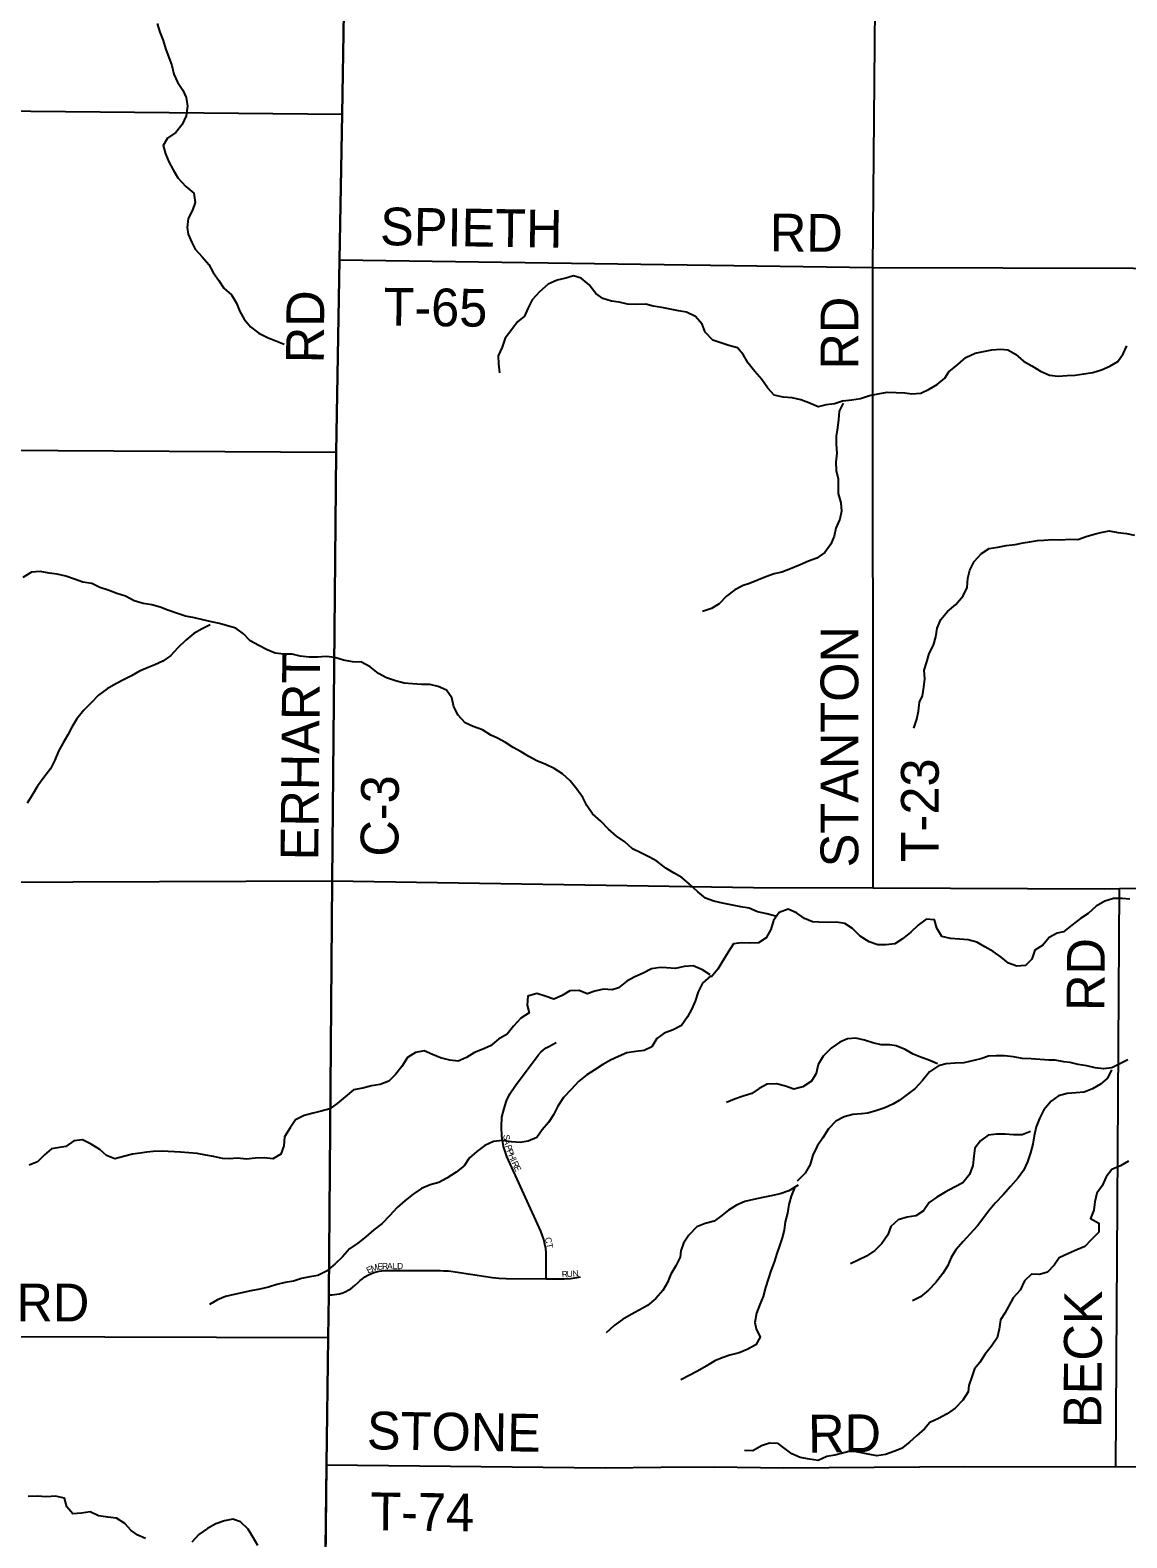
# Model space of a CAD drawing. Extents: x 1985906 to 2277390, y 930619 to 1324581.
# Drawn here: x 2110785 to 2119498, y 1149109 to 1161092 of the extents above; entities that cross this region are included whole.
import ezdxf

# ---------------------------------------------------------------- set-up
doc = ezdxf.new("R2010")
doc.units = 0
for name, color, linetype in [('GM_X_County_Road', 7, 'Continuous'), ('GM_X_County_Road_Text', 7, 'Continuous'), ('GM_X_Minor_River', 7, 'Continuous'), ('GM_X_State_Route', 7, 'Continuous'), ('GM_X_Township', 7, 'Continuous'), ('GM_X_Township_Road', 7, 'Continuous'), ('GM_X_Township_Road_Text', 7, 'Continuous'), ('GM_X_Township_Subdivision', 7, 'Continuous'), ('GM_X_Township_Subdivision_Text', 7, 'Continuous')]:
    doc.layers.add(name, color=color, linetype=linetype)

msp = doc.modelspace()

# ---------------------------------------------------------------- linework, layer by layer
at = {"layer": 'GM_X_County_Road'}
for points in [[(2113263, 1160423), (2113291, 1162037), (2113339, 1164894), (2113356, 1165889), (2113358, 1166008)], [(2099958, 1160542), (2105292, 1160501), (2113263, 1160423)], [(2113184, 1154330), (2113217, 1157738), (2113243, 1159267), (2113263, 1160423)], [(2105222, 1157827), (2107913, 1157769), (2113217, 1157738)]]:
    msp.add_lwpolyline(points, dxfattribs=at)
at = {"layer": 'GM_X_Minor_River'}
for points in [[(2111794, 1161145), (2111816, 1161077), (2111841, 1161009), (2111861, 1160947), (2111910, 1160810), (2111928, 1160742), (2111956, 1160678), (2111999, 1160616), (2112025, 1160556), (2112036, 1160487), (2112024, 1160411), (2111994, 1160341), (2111942, 1160278), (2111876, 1160234), (2111842, 1160176), (2111861, 1160109), (2111887, 1160045), (2111921, 1159981), (2111958, 1159917), (2112022, 1159849), (2112085, 1159795), (2112095, 1159723), (2112075, 1159660), (2112040, 1159594), (2112032, 1159524), (2112040, 1159470), (2112069, 1159403), (2112097, 1159351), (2112151, 1159289), (2112204, 1159229), (2112240, 1159165), (2112285, 1159103), (2112323, 1159041), (2112386, 1158989), (2112424, 1158923), (2112450, 1158856), (2112485, 1158794), (2112537, 1158734), (2112602, 1158684), (2112670, 1158650), (2112803, 1158595)], [(2117247, 1158146), (2117175, 1158121), (2117109, 1158113), (2117045, 1158097), (2116972, 1158129), (2116908, 1158154), (2116840, 1158170), (2116768, 1158174), (2116697, 1158190), (2116647, 1158246), (2116598, 1158314), (2116542, 1158380), (2116491, 1158446), (2116449, 1158514), (2116405, 1158568), (2116336, 1158586), (2116210, 1158628), (2116149, 1158692), (2116125, 1158756), (2116072, 1158816), (2116000, 1158850), (2115936, 1158862), (2115857, 1158878), (2115803, 1158888), (2115735, 1158898), (2115677, 1158915), (2115604, 1158911), (2115532, 1158915), (2115466, 1158929), (2115404, 1158937), (2115335, 1158960), (2115279, 1158998), (2115226, 1159067), (2115164, 1159121), (2115102, 1159140), (2115040, 1159120), (2114973, 1159104), (2114901, 1159073), (2114831, 1159013), (2114775, 1158947), (2114740, 1158880), (2114714, 1158818), (2114658, 1158773), (2114612, 1158713), (2114560, 1158643), (2114536, 1158572), (2114503, 1158502), (2114505, 1158440), (2114515, 1158369)], [(2117242, 1158145), (2117314, 1158154), (2117383, 1158164), (2117453, 1158188), (2117523, 1158201), (2117595, 1158215), (2117666, 1158211), (2117734, 1158208), (2117790, 1158202), (2117862, 1158207), (2117928, 1158237), (2117991, 1158275), (2118053, 1158327), (2118083, 1158377), (2118156, 1158435), (2118220, 1158489), (2118293, 1158524), (2118425, 1158552), (2118498, 1158555), (2118552, 1158551), (2118614, 1158517), (2118678, 1158462), (2118744, 1158425), (2118812, 1158381), (2118884, 1158350), (2118952, 1158342), (2119024, 1158346), (2119088, 1158349), (2119156, 1158361), (2119227, 1158371), (2119297, 1158392), (2119363, 1158422), (2119426, 1158458), (2119470, 1158518), (2119498, 1158584)], [(2117245, 1158127), (2117213, 1158063), (2117208, 1157997), (2117200, 1157931), (2117190, 1157866), (2117189, 1157800), (2117195, 1157730), (2117187, 1157659), (2117190, 1157591), (2117204, 1157525), (2117204, 1157473), (2117206, 1157408), (2117225, 1157336), (2117231, 1157268), (2117219, 1157204), (2117186, 1157133), (2117172, 1157071), (2117146, 1157007), (2117100, 1156940), (2117036, 1156896), (2116968, 1156870), (2116904, 1156843), (2116826, 1156811), (2116758, 1156783), (2116696, 1156770), (2116630, 1156746), (2116501, 1156693), (2116451, 1156677), (2116385, 1156643), (2116319, 1156592), (2116259, 1156532), (2116199, 1156494), (2116127, 1156471)], [(2117807, 1155543), (2117831, 1155615), (2117844, 1155679), (2117850, 1155751), (2117874, 1155801), (2117885, 1155870), (2117893, 1155936), (2117887, 1156006), (2117910, 1156070), (2117928, 1156138), (2117962, 1156204), (2117981, 1156271), (2117991, 1156339), (2118020, 1156407), (2118074, 1156471), (2118139, 1156527), (2118199, 1156595), (2118229, 1156663), (2118236, 1156735), (2118250, 1156799), (2118285, 1156868), (2118343, 1156933), (2118405, 1156971), (2118474, 1156983), (2118540, 1156997), (2118610, 1157004), (2118674, 1157018), (2118725, 1157026), (2118789, 1157035), (2118839, 1157037), (2118911, 1157043), (2118975, 1157042), (2119046, 1157046), (2119110, 1157044), (2119174, 1157067), (2119240, 1157087), (2119291, 1157099), (2119359, 1157111), (2119427, 1157098), (2119495, 1157092), (2119559, 1157077)], [(2116706, 1154049), (2116638, 1154067), (2116565, 1154085), (2116499, 1154113), (2116431, 1154125), (2116286, 1154152), (2116218, 1154168), (2116150, 1154194), (2116089, 1154244), (2116025, 1154304), (2115962, 1154358), (2115902, 1154392), (2115835, 1154432), (2115765, 1154486), (2115705, 1154518), (2115636, 1154554), (2115572, 1154586), (2115509, 1154640), (2115445, 1154686), (2115379, 1154740), (2115318, 1154806), (2115254, 1154862), (2115209, 1154930), (2115175, 1154994), (2115128, 1155060), (2115076, 1155126), (2115015, 1155182), (2114949, 1155224), (2114881, 1155256), (2114810, 1155284), (2114746, 1155318), (2114686, 1155356), (2114623, 1155390), (2114561, 1155430), (2114498, 1155464), (2114446, 1155488), (2114378, 1155530), (2114305, 1155558), (2114241, 1155585), (2114187, 1155647), (2114150, 1155714), (2114136, 1155784), (2114093, 1155846), (2114027, 1155876), (2113961, 1155890), (2113897, 1155892), (2113824, 1155895), (2113756, 1155901), (2113688, 1155919), (2113617, 1155943), (2113553, 1155979), (2113487, 1156031), (2113418, 1156069), (2113346, 1156070), (2113274, 1156084), (2113205, 1156106), (2113137, 1156114), (2113067, 1156108), (2113003, 1156107), (2112930, 1156115), (2112866, 1156133), (2112800, 1156131), (2112732, 1156139), (2112667, 1156167), (2112603, 1156200), (2112533, 1156238), (2112480, 1156294), (2112420, 1156338), (2112353, 1156358), (2112289, 1156376), (2112225, 1156390), (2112157, 1156404), (2112092, 1156422), (2112020, 1156433), (2111948, 1156459), (2111879, 1156481), (2111817, 1156505), (2111753, 1156523), (2111682, 1156535), (2111612, 1156557), (2111544, 1156593), (2111475, 1156614), (2111405, 1156640), (2111339, 1156662), (2111274, 1156694), (2111204, 1156704), (2111138, 1156728), (2111069, 1156752), (2111001, 1156767), (2110935, 1156777), (2110865, 1156789), (2110796, 1156785), (2110728, 1156742)], [(2112215, 1156364), (2112151, 1156334), (2112085, 1156295), (2112021, 1156243), (2111959, 1156182), (2111901, 1156118), (2111839, 1156077), (2111775, 1156047), (2111723, 1156025), (2111655, 1155997), (2111591, 1155960), (2111531, 1155930), (2111465, 1155897), (2111397, 1155857), (2111329, 1155805), (2111271, 1155744), (2111211, 1155688), (2111155, 1155619), (2111117, 1155553), (2111085, 1155491), (2111047, 1155428), (2111010, 1155360), (2110980, 1155289), (2110948, 1155221), (2110894, 1155151), (2110844, 1155082), (2110802, 1155012), (2110761, 1154949)], [(2119523, 1154185), (2119462, 1154191), (2119392, 1154189), (2119324, 1154168), (2119256, 1154128), (2119192, 1154072), (2119130, 1154031), (2119062, 1153977), (2118994, 1153924), (2118944, 1153914), (2118880, 1153880), (2118832, 1153819), (2118768, 1153779), (2118744, 1153707), (2118692, 1153658), (2118624, 1153652), (2118558, 1153676), (2118499, 1153724), (2118437, 1153768), (2118369, 1153806), (2118306, 1153842), (2118238, 1153862), (2118170, 1153867), (2118097, 1153871), (2118029, 1153887), (2117989, 1153955), (2117970, 1154021), (2117904, 1154027), (2117840, 1153977), (2117782, 1153922), (2117716, 1153870), (2117656, 1153829), (2117584, 1153821), (2117520, 1153821), (2117451, 1153847), (2117379, 1153891), (2117318, 1153951), (2117258, 1153991), (2117192, 1154003), (2117120, 1154000), (2117051, 1154002), (2117001, 1154004), (2116937, 1154032), (2116874, 1154076), (2116808, 1154106), (2116736, 1154079), (2116690, 1154015), (2116670, 1153945), (2116633, 1153878), (2116571, 1153838), (2116502, 1153834), (2116438, 1153838), (2116374, 1153829), (2116330, 1153763), (2116288, 1153694), (2116250, 1153628), (2116197, 1153564)], [(2116188, 1153584), (2116126, 1153622), (2116054, 1153655), (2115981, 1153649), (2115913, 1153635), (2115841, 1153639), (2115791, 1153641), (2115723, 1153632), (2115655, 1153596), (2115589, 1153568), (2115525, 1153533), (2115459, 1153479), (2115408, 1153465), (2115340, 1153470), (2115272, 1153454), (2115210, 1153432), (2115146, 1153460), (2115073, 1153455), (2115013, 1153419), (2114945, 1153389), (2114877, 1153413), (2114811, 1153436), (2114740, 1153414), (2114735, 1153342), (2114749, 1153282), (2114683, 1153239), (2114625, 1153175), (2114575, 1153112), (2114505, 1153072), (2114443, 1153018), (2114377, 1152991), (2114315, 1152967), (2114253, 1152927), (2114187, 1152898), (2114119, 1152906), (2114046, 1152924), (2113982, 1152950), (2113916, 1152980), (2113848, 1152965), (2113784, 1152927), (2113738, 1152855), (2113688, 1152792), (2113634, 1152738), (2113566, 1152711), (2113496, 1152701), (2113428, 1152683), (2113355, 1152670), (2113287, 1152614), (2113225, 1152560), (2113165, 1152519), (2113097, 1152501), (2113035, 1152483), (2112963, 1152466), (2112893, 1152432), (2112851, 1152368), (2112807, 1152295), (2112800, 1152225), (2112776, 1152158), (2112712, 1152122), (2112648, 1152128), (2112573, 1152126), (2112505, 1152119), (2112433, 1152125), (2112365, 1152121), (2112314, 1152123), (2112242, 1152139), (2112180, 1152150), (2112112, 1152164), (2112047, 1152168), (2111979, 1152174), (2111835, 1152181), (2111762, 1152179), (2111712, 1152173), (2111660, 1152167), (2111598, 1152157), (2111526, 1152140), (2111458, 1152120), (2111391, 1152148), (2111339, 1152196), (2111271, 1152238), (2111202, 1152272), (2111132, 1152265), (2111068, 1152219), (2111018, 1152211), (2110954, 1152201), (2110900, 1152154), (2110844, 1152096), (2110776, 1152071)], [(2116194, 1153576), (2116127, 1153517), (2116093, 1153447), (2116069, 1153374), (2116043, 1153314), (2116007, 1153250), (2115960, 1153181), (2115895, 1153145), (2115823, 1153121), (2115763, 1153078), (2115724, 1153012), (2115663, 1152981), (2115597, 1152975), (2115525, 1152963), (2115459, 1152935), (2115397, 1152906), (2115335, 1152870), (2115267, 1152827), (2115207, 1152789), (2115143, 1152735), (2115085, 1152674), (2115023, 1152608), (2114977, 1152539), (2114943, 1152471), (2114904, 1152409), (2114852, 1152352), (2114810, 1152290), (2114742, 1152261), (2114678, 1152251), (2114609, 1152257), (2114539, 1152267), (2114467, 1152258), (2114397, 1152226), (2114333, 1152178), (2114273, 1152127), (2114233, 1152065), (2114171, 1152016), (2114097, 1151968), (2114031, 1151932), (2113963, 1151915), (2113895, 1151885), (2113827, 1151841), (2113765, 1151790), (2113701, 1151734), (2113639, 1151669), (2113581, 1151607), (2113515, 1151556), (2113453, 1151502), (2113389, 1151452), (2113323, 1151405), (2113267, 1151343), (2113205, 1151284), (2113139, 1151228), (2113071, 1151193), (2113007, 1151183), (2112941, 1151171), (2112877, 1151149), (2112811, 1151138), (2112744, 1151122), (2112678, 1151102), (2112610, 1151085), (2112538, 1151071), (2112406, 1151043), (2112337, 1151026), (2112273, 1151000), (2112209, 1150964)], [(2117994, 1152875), (2117921, 1152907), (2117867, 1152926), (2117801, 1152954), (2117738, 1152990), (2117666, 1153018), (2117616, 1153026), (2117547, 1153028), (2117479, 1153042), (2117415, 1153064), (2117346, 1153079), (2117278, 1153075), (2117218, 1153049), (2117150, 1153000), (2117086, 1152938), (2117046, 1152872), (2117031, 1152799), (2116993, 1152737), (2116925, 1152694), (2116853, 1152674), (2116786, 1152698), (2116714, 1152716), (2116642, 1152714), (2116578, 1152681), (2116518, 1152639), (2116450, 1152619), (2116380, 1152596), (2116317, 1152568)], [(2119506, 1152908), (2119442, 1152875), (2119380, 1152845), (2119314, 1152835), (2119248, 1152845), (2119181, 1152861), (2119113, 1152872), (2119049, 1152886), (2118999, 1152892), (2118930, 1152904), (2118878, 1152906), (2118738, 1152917), (2118668, 1152919), (2118597, 1152931), (2118527, 1152939), (2118459, 1152940), (2118399, 1152936), (2118338, 1152916), (2118202, 1152883), (2118134, 1152881), (2118062, 1152877), (2118002, 1152861), (2117930, 1152812), (2117874, 1152744), (2117816, 1152679), (2117754, 1152633), (2117690, 1152584), (2117640, 1152556), (2117576, 1152526), (2117512, 1152504), (2117441, 1152485), (2117389, 1152479), (2117321, 1152473), (2117253, 1152456), (2117187, 1152420), (2117127, 1152360), (2117083, 1152289), (2117037, 1152221), (2117004, 1152150), (2116982, 1152076), (2116942, 1152006), (2116880, 1151943)], [(2119376, 1152829), (2119346, 1152761), (2119288, 1152714), (2119226, 1152676), (2119160, 1152652), (2119094, 1152645), (2119024, 1152639), (2118956, 1152623), (2118896, 1152578), (2118840, 1152510), (2118804, 1152442), (2118778, 1152375), (2118763, 1152305), (2118751, 1152237), (2118733, 1152168), (2118709, 1152098), (2118678, 1152029), (2118634, 1151969), (2118574, 1151901), (2118516, 1151834), (2118452, 1151768), (2118400, 1151705), (2118362, 1151655), (2118312, 1151588), (2118250, 1151522), (2118199, 1151464), (2118141, 1151399), (2118103, 1151337), (2118075, 1151274), (2118037, 1151210), (2117981, 1151137), (2117923, 1151077), (2117859, 1151025), (2117795, 1150992)], [(2118734, 1152337), (2118666, 1152313), (2118598, 1152312), (2118532, 1152316), (2118464, 1152318), (2118397, 1152308), (2118335, 1152265), (2118290, 1152207), (2118282, 1152141), (2118276, 1152068), (2118248, 1151996), (2118196, 1151929), (2118128, 1151897), (2118056, 1151857), (2117990, 1151816), (2117928, 1151774), (2117884, 1151707), (2117822, 1151667), (2117754, 1151657), (2117682, 1151637), (2117624, 1151582), (2117600, 1151516), (2117551, 1151449), (2117495, 1151393), (2117431, 1151348), (2117369, 1151318), (2117302, 1151286)], [(2119512, 1152102), (2119448, 1152066), (2119380, 1152036), (2119334, 1151977), (2119302, 1151907), (2119260, 1151847), (2119243, 1151780), (2119237, 1151712), (2119211, 1151646), (2119277, 1151610), (2119276, 1151537), (2119214, 1151477), (2119164, 1151423), (2119102, 1151398), (2119036, 1151368), (2118962, 1151333), (2118920, 1151277), (2118868, 1151219), (2118804, 1151202), (2118740, 1151204), (2118684, 1151150), (2118652, 1151077), (2118596, 1151015), (2118558, 1150947), (2118530, 1150894), (2118494, 1150842), (2118485, 1150768), (2118467, 1150699), (2118423, 1150631), (2118369, 1150566), (2118331, 1150502), (2118287, 1150452), (2118266, 1150387), (2118244, 1150319), (2118238, 1150269), (2118196, 1150202), (2118134, 1150138), (2118070, 1150095), (2118002, 1150057), (2117934, 1150025), (2117892, 1149974), (2117828, 1149920), (2117772, 1149869), (2117708, 1149819), (2117646, 1149795), (2117580, 1149770), (2117512, 1149760), (2117442, 1149774), (2117377, 1149788), (2117311, 1149800), (2117239, 1149781), (2117179, 1149767), (2117115, 1149755), (2117045, 1149724), (2116976, 1149734), (2116902, 1149746), (2116838, 1149776), (2116783, 1149816), (2116729, 1149858), (2116659, 1149860), (2116595, 1149839), (2116527, 1149801), (2116462, 1149803)], [(2116886, 1151911), (2116814, 1151867), (2116744, 1151842), (2116672, 1151828), (2116606, 1151814), (2116532, 1151797), (2116463, 1151783), (2116397, 1151753), (2116333, 1151714), (2116271, 1151662), (2116219, 1151626), (2116149, 1151607), (2116083, 1151581), (2116019, 1151513), (2115977, 1151450), (2115956, 1151390), (2115950, 1151340), (2115916, 1151271), (2115876, 1151205), (2115850, 1151138), (2115813, 1151074), (2115755, 1151012), (2115689, 1150955), (2115625, 1150917), (2115559, 1150884), (2115491, 1150844), (2115425, 1150796), (2115361, 1150739)], [(2116858, 1151891), (2116832, 1151824), (2116813, 1151758), (2116803, 1151690), (2116785, 1151620), (2116776, 1151555), (2116760, 1151493), (2116738, 1151429), (2116718, 1151368), (2116696, 1151300), (2116671, 1151230), (2116649, 1151165), (2116627, 1151099), (2116609, 1151026), (2116582, 1150962), (2116556, 1150894), (2116542, 1150821), (2116554, 1150771), (2116585, 1150703), (2116551, 1150643), (2116481, 1150606), (2116417, 1150578), (2116345, 1150560), (2116283, 1150539), (2116226, 1150515), (2116156, 1150473), (2116086, 1150434), (2116020, 1150398), (2115954, 1150364)], [(2111702, 1149104), (2111640, 1149130), (2111589, 1149166), (2111537, 1149222), (2111471, 1149264), (2111402, 1149272), (2111328, 1149284), (2111262, 1149314), (2111194, 1149305), (2111125, 1149299), (2111077, 1149355), (2111059, 1149423), (2110986, 1149441), (2110914, 1149435), (2110842, 1149441), (2110770, 1149436)], [(2112593, 1149047), (2112557, 1149111), (2112516, 1149177), (2112456, 1149237), (2112396, 1149257), (2112328, 1149243), (2112261, 1149220), (2112195, 1149182), (2112125, 1149134), (2112071, 1149075)]]:
    msp.add_lwpolyline(points, dxfattribs=at)
at = {"layer": 'GM_X_State_Route'}
msp.add_lwpolyline([(2102816, 1154354), (2105210, 1154373), (2105285, 1154372), (2106451, 1154346), (2107268, 1154341), (2107855, 1154337), (2110435, 1154319), (2113184, 1154330), (2116531, 1154278), (2117483, 1154275), (2119323, 1154268), (2119440, 1154269), (2122438, 1154286), (2123077, 1154280), (2123116, 1154280), (2123143, 1154280)], dxfattribs=at)
at = {"layer": 'GM_X_Township'}
for points in [[(2113093, 1145117), (2113139, 1149690), (2113153, 1150702), (2113157, 1151040), (2113184, 1154330), (2113217, 1157738), (2113243, 1159267), (2113263, 1160423), (2113291, 1162037), (2113339, 1164894), (2113356, 1165889), (2113358, 1166008), (2117596, 1166039), (2118587, 1166048), (2123139, 1166103), (2123749, 1166111), (2126498, 1166145), (2131684, 1166259), (2137115, 1166388), (2138509, 1166421), (2139667, 1166451), (2139680, 1165171), (2139698, 1163007), (2139716, 1160875)], [(2106159, 1165987), (2113358, 1166008), (2113356, 1165889), (2113339, 1164894), (2113291, 1162037), (2113263, 1160423), (2113243, 1159267), (2113217, 1157738), (2113184, 1154330), (2113157, 1151040), (2113153, 1150702), (2113139, 1149690), (2113093, 1145117), (2113092, 1142777), (2105809, 1142742)]]:
    msp.add_lwpolyline(points, dxfattribs=at)
at = {"layer": 'GM_X_Township_Road'}
for points in [[(2117481, 1159205), (2117515, 1163056)], [(2113243, 1159267), (2117481, 1159205)], [(2117483, 1154275), (2117481, 1159205)], [(2117481, 1159205), (2122660, 1159191)], [(2113132, 1149022), (2113139, 1149690), (2113153, 1150702), (2113157, 1151040), (2113184, 1154330)], [(2119411, 1149674), (2119440, 1154269)], [(2107830, 1150718), (2113153, 1150702)], [(2113139, 1149690), (2115353, 1149664), (2115797, 1149670), (2116220, 1149673), (2116770, 1149666), (2118210, 1149675), (2119411, 1149674)], [(2119411, 1149674), (2119411, 1149674), (2126835, 1149703)]]:
    msp.add_lwpolyline(points, dxfattribs=at)
at = {"layer": 'GM_X_Township_Subdivision'}
for points in [[(2114886, 1151167), (2114886, 1151341), (2114885, 1151373), (2114881, 1151407), (2114875, 1151444), (2114867, 1151479), (2114854, 1151518), (2114842, 1151547), (2114573, 1152140), (2114546, 1152218), (2114533, 1152302), (2114529, 1152376), (2114533, 1152452), (2114552, 1152521), (2114571, 1152581), (2114596, 1152638), (2114640, 1152704), (2114822, 1152944), (2114842, 1152968), (2114864, 1152987), (2114885, 1153003), (2114905, 1153015), (2114964, 1153045)], [(2113157, 1151040), (2113185, 1151040), (2113203, 1151042), (2113222, 1151045), (2113242, 1151049), (2113269, 1151057), (2113292, 1151066), (2113312, 1151076), (2113332, 1151088), (2113349, 1151100), (2113368, 1151116), (2113392, 1151139), (2113407, 1151155), (2113426, 1151168), (2113445, 1151182), (2113467, 1151196), (2113491, 1151207), (2113516, 1151217), (2113538, 1151224), (2113559, 1151229), (2113579, 1151232), (2113603, 1151234), (2113657, 1151234), (2114043, 1151233), (2114069, 1151232), (2114082, 1151232), (2114109, 1151230), (2114128, 1151228), (2114161, 1151224), (2114406, 1151186), (2114439, 1151181), (2114456, 1151178), (2114482, 1151175), (2114508, 1151173), (2114567, 1151171), (2114886, 1151167), (2114942, 1151166), (2114984, 1151166), (2115027, 1151167), (2115079, 1151171), (2115114, 1151175), (2115159, 1151182)]]:
    msp.add_lwpolyline(points, dxfattribs=at)

# ---------------------------------------------------------------- texts
at = {"layer": 'GM_X_County_Road_Text'}
for s, rotation, p in [('RD', 89.5063, (2113118, 1158443)), ('ERHART', 89.4838, (2113074, 1154492)), ('C-3', 89.541, (2113710, 1154522))]:
    msp.add_text(s, height=300, rotation=rotation, dxfattribs=at).set_placement(p)
at = {"layer": 'GM_X_Township_Road_Text'}
for s, rotation, p in [('SPIETH', 359.187, (2113564, 1159383)), ('RD', 359.5064, (2116661, 1159334)), ('T-65', 359.2931, (2113591, 1158744)), ('RD', 90, (2117365, 1158394)), ('STANTON', 90, (2117365, 1154438)), ('T-23', 90, (2118004, 1154478)), ('RD', 89.5054, (2119319, 1153295)), ('RD', 0, (2110676, 1150829)), ('BECK', 89.742, (2119296, 1149981)), ('STONE', 359.1477, (2113459, 1149813)), ('RD', 0.4936, (2116967, 1149786)), ('T-74', 359.2917, (2113486, 1149170))]:
    msp.add_text(s, height=300, rotation=rotation, dxfattribs=at).set_placement(p)
at = {"layer": 'GM_X_Township_Subdivision_Text'}
for s, rotation, p in [('S', 276.298, (2114544, 1152311)), ('A', 279.9748, (2114549, 1152273)), ('P', 286.2627, (2114558, 1152224)), ('P', 290.0211, (2114569, 1152187)), ('H', 293.4481, (2114582, 1152150)), ('I', 294.9973, (2114600, 1152109)), ('R', 295.0148, (2114609, 1152089)), ('E', 295.0175, (2114626, 1152053)), ('CT', 281.886, (2114874, 1151492)), ('E', 24.3897, (2113470, 1151208)), ('M', 18.2103, (2113501, 1151222)), ('E', 7.369, (2113548, 1151238)), ('R', 2.5993, (2113582, 1151242)), ('A', 0.306, (2113621, 1151244)), ('L', 0, (2113665, 1151244)), ('D', 0, (2113700, 1151244)), ('R', 2.5022, (2115010, 1151178)), ('U', 2.5222, (2115049, 1151180)), ('N', 8.046, (2115098, 1151182))]:
    msp.add_text(s, height=50, rotation=rotation, dxfattribs=at).set_placement(p)

doc.saveas('drawing.dxf')
